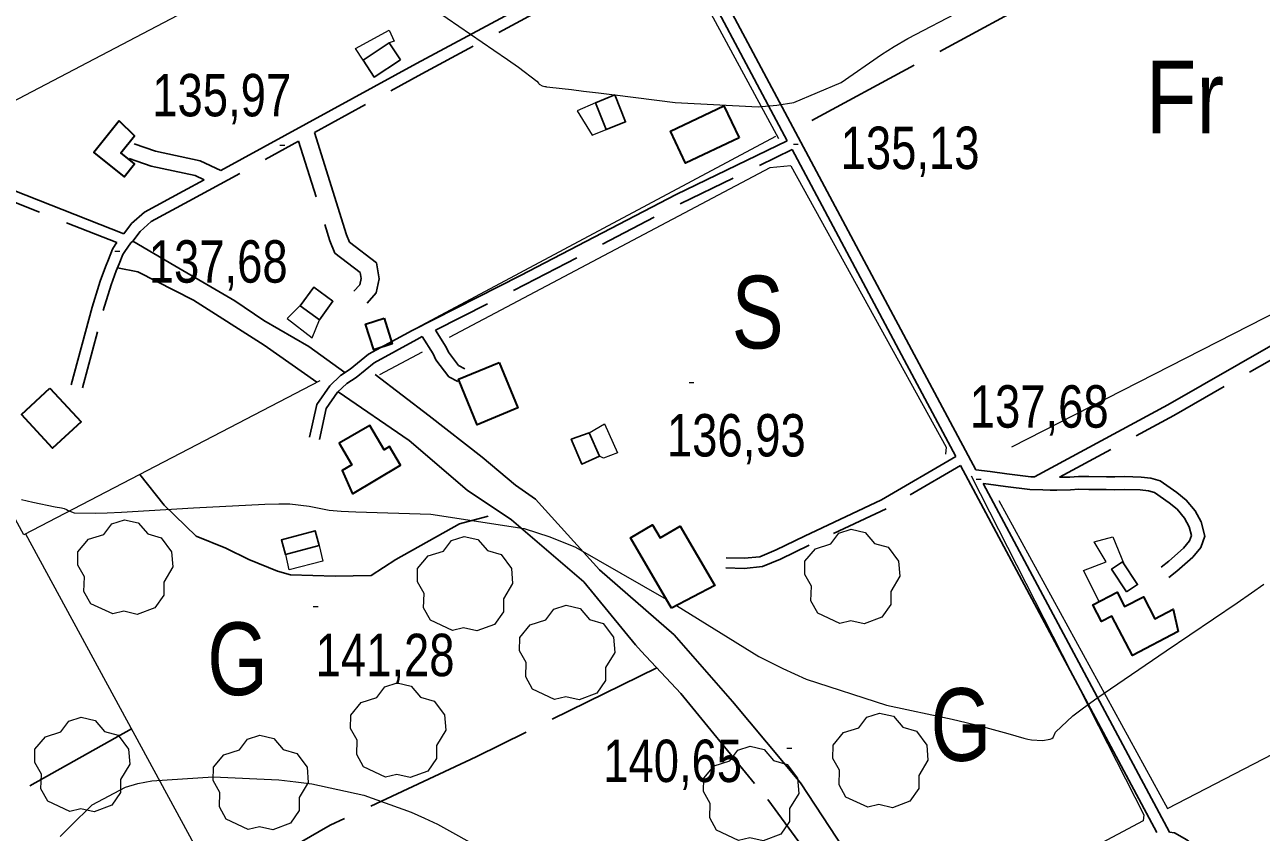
# Model space of a CAD drawing. Extents: x 487425 to 492029, y 4383576 to 4386788.
# Drawn here: x 488478.6 to 488733.5, y 4384211.2 to 4384377.8 of the extents above; entities that cross this region are included whole.
import ezdxf
from ezdxf.enums import TextEntityAlignment as Align

# ---------------------------------------------------------------- set-up
doc = ezdxf.new("R2010")
doc.units = 0
doc.header["$LTSCALE"] = 4
doc.linetypes.add('LONG_DASHED', pattern=[7.5, 6, -1.5])
doc.linetypes.add('MEDIUM_DASHED', pattern=[4.5, 3, -1.5])
for name, color, linetype, lineweight in [('21', 7, 'Continuous', 25), ('25', 7, 'LONG_DASHED', 25), ('29', 7, 'Continuous', 13), ('38', 7, 'Continuous', 25), ('47', 7, 'Continuous', 35), ('51', 7, 'Continuous', 13), ('7', 7, 'Continuous', 13), ('9', 7, 'Continuous', 13)]:
    doc.layers.add(name, color=color, linetype=linetype, lineweight=lineweight)
doc.layers.add('31', color=7, linetype='Continuous')

msp = doc.modelspace()

# ---------------------------------------------------------------- linework, layer by layer
at = {"layer": '21'}
for points in [[(488556.01, 4384370.57), (488550.58, 4384366.99), (488548.29, 4384370.5), (488553.7, 4384374.07)], [(488596.2, 4384361.71), (488598.42, 4384356.15), (488602.41, 4384357.75), (488600.18, 4384363.31)], [(488535.33, 4384319.79), (488539.3, 4384316.91), (488542.09, 4384320.76), (488538.12, 4384323.64)], [(488594.9, 4384293.6), (488597.02, 4384288.78), (488593.4, 4384287.17), (488591.21, 4384292.29)], [(488539.27, 4384270.38), (488532.29, 4384268.5), (488531.48, 4384271.52), (488538.46, 4384273.4)], [(488705.71, 4384260.83), (488702.62, 4384265.5), (488704.88, 4384266.99), (488707.97, 4384262.32)]]:
    msp.add_lwpolyline(points, close=True, dxfattribs=at)
at = {"layer": '25'}
msp.add_line((488793.82, 4384440.84), (488637.72, 4384356.35), dxfattribs=at)
for points in [[(488500.83, 4384333.16), (488509.47, 4384328.03), (488521.84, 4384320.84), (488527.87, 4384316.8), (488537.11, 4384311.44), (488544.55, 4384306.03)], [(488538.74, 4384304.04), (488527.89, 4384311.69), (488513.36, 4384320.94), (488501.88, 4384326.85), (488497.68, 4384327.62)], [(488550.77, 4384305.66), (488561.93, 4384297.13), (488572.86, 4384288.6), (488579.7, 4384282.82), (488583.87, 4384279.92)], [(488543.16, 4384302.07), (488557.82, 4384292), (488569.78, 4384281.81), (488578.87, 4384275.63), (488593.8, 4384262.86), (488604.46, 4384249.91), (488605.64, 4384248.54)], [(488502.29, 4384285.04), (488507.33, 4384278.69), (488513.93, 4384272.32), (488519.98, 4384269.85), (488524.76, 4384267.47), (488530.66, 4384265.07), (488533.35, 4384264.29), (488542.57, 4384264.04), (488550, 4384264.18), (488555.07, 4384267.5), (488568.2, 4384274.85), (488574.07, 4384276.43)], [(488583.87, 4384279.92), (488597.05, 4384265.37), (488612.43, 4384251.92), (488624.43, 4384238.2), (488638.49, 4384221.39), (488650.73, 4384202.79), (488655.29, 4384194.34), (488659.12, 4384188.52)], [(488605.64, 4384248.54), (488613.79, 4384239.82), (488631.78, 4384217.94), (488643.15, 4384202.43), (488647.89, 4384196.82), (488651.56, 4384189.95), (488654.21, 4384184.82)], [(488608.85, 4384245.11), (488571.63, 4384226.8), (488541.54, 4384212.66), (488518.5, 4384199.52)], [(488500.54, 4384232.57), (488391.47, 4384171.16), (488380.26, 4384174.51), (488371.03, 4384181.22), (488361.77, 4384197.9), (488349.22, 4384195.94), (488325.13, 4384182.64), (488337.28, 4384168.32), (488347.47, 4384167.38), (488352.97, 4384162.67), (488357.34, 4384157.74), (488366.14, 4384147.21), (488370.51, 4384135.61), (488372.62, 4384127.99)]]:
    msp.add_lwpolyline(points, dxfattribs=at)
at = {"layer": '29'}
for points in [[(488496.7, 4384256.24), (488492.16, 4384258.36), (488490.75, 4384260.9), (488490.85, 4384263.88), (488489.48, 4384266.29), (488489.52, 4384269.04), (488491.68, 4384271.64), (488494.87, 4384272.64), (488496.52, 4384274.83), (488499.09, 4384275.66), (488501.95, 4384275.01), (488503.9, 4384272.74), (488506.71, 4384271.92), (488508.84, 4384269.07), (488509.08, 4384265.94), (488507.2, 4384262.79), (488507.2, 4384260.11), (488505.38, 4384257.5), (488501.76, 4384256.16), (488498.99, 4384256.79)], [(488646.57, 4384254.31), (488642.03, 4384256.43), (488640.62, 4384258.97), (488640.72, 4384261.95), (488639.35, 4384264.36), (488639.39, 4384267.11), (488641.55, 4384269.71), (488644.74, 4384270.71), (488646.39, 4384272.9), (488648.96, 4384273.73), (488651.82, 4384273.08), (488653.77, 4384270.81), (488656.58, 4384269.99), (488658.71, 4384267.14), (488658.95, 4384264.01), (488657.07, 4384260.86), (488657.07, 4384258.18), (488655.25, 4384255.57), (488651.63, 4384254.23), (488648.86, 4384254.86)], [(488566.73, 4384252.82), (488562.19, 4384254.94), (488560.78, 4384257.48), (488560.88, 4384260.46), (488559.51, 4384262.87), (488559.55, 4384265.62), (488561.71, 4384268.22), (488564.9, 4384269.22), (488566.55, 4384271.41), (488569.12, 4384272.24), (488571.98, 4384271.59), (488573.93, 4384269.32), (488576.74, 4384268.5), (488578.87, 4384265.65), (488579.11, 4384262.52), (488577.23, 4384259.37), (488577.23, 4384256.69), (488575.41, 4384254.08), (488571.79, 4384252.74), (488569.02, 4384253.37)], [(488587.8, 4384238.62), (488583.26, 4384240.74), (488581.85, 4384243.28), (488581.95, 4384246.26), (488580.58, 4384248.67), (488580.62, 4384251.42), (488582.78, 4384254.02), (488585.97, 4384255.02), (488587.62, 4384257.21), (488590.19, 4384258.04), (488593.05, 4384257.39), (488595, 4384255.12), (488597.81, 4384254.3), (488599.94, 4384251.45), (488600.18, 4384248.32), (488598.3, 4384245.17), (488598.3, 4384242.49), (488596.48, 4384239.88), (488592.86, 4384238.54), (488590.09, 4384239.17)], [(488552.96, 4384222.59), (488548.42, 4384224.71), (488547.01, 4384227.25), (488547.11, 4384230.23), (488545.74, 4384232.64), (488545.78, 4384235.39), (488547.94, 4384237.99), (488551.13, 4384238.99), (488552.78, 4384241.18), (488555.35, 4384242.01), (488558.21, 4384241.36), (488560.16, 4384239.09), (488562.97, 4384238.27), (488565.1, 4384235.42), (488565.34, 4384232.29), (488563.46, 4384229.14), (488563.46, 4384226.46), (488561.64, 4384223.85), (488558.02, 4384222.51), (488555.25, 4384223.14)], [(488487.83, 4384215.53), (488483.29, 4384217.65), (488481.88, 4384220.19), (488481.98, 4384223.17), (488480.61, 4384225.58), (488480.65, 4384228.33), (488482.81, 4384230.93), (488486, 4384231.93), (488487.65, 4384234.12), (488490.22, 4384234.95), (488493.08, 4384234.3), (488495.03, 4384232.03), (488497.84, 4384231.21), (488499.97, 4384228.36), (488500.21, 4384225.23), (488498.33, 4384222.08), (488498.33, 4384219.4), (488496.51, 4384216.79), (488492.89, 4384215.45), (488490.12, 4384216.08)], [(488652.37, 4384216.36), (488647.83, 4384218.48), (488646.42, 4384221.02), (488646.52, 4384224), (488645.15, 4384226.41), (488645.19, 4384229.16), (488647.35, 4384231.76), (488650.54, 4384232.76), (488652.19, 4384234.95), (488654.76, 4384235.78), (488657.62, 4384235.13), (488659.57, 4384232.86), (488662.38, 4384232.04), (488664.51, 4384229.19), (488664.75, 4384226.06), (488662.87, 4384222.91), (488662.87, 4384220.23), (488661.05, 4384217.62), (488657.43, 4384216.28), (488654.66, 4384216.91)], [(488524.63, 4384211.81), (488520.09, 4384213.93), (488518.68, 4384216.47), (488518.78, 4384219.45), (488517.41, 4384221.86), (488517.45, 4384224.61), (488519.61, 4384227.21), (488522.8, 4384228.21), (488524.45, 4384230.4), (488527.02, 4384231.23), (488529.88, 4384230.58), (488531.83, 4384228.31), (488534.64, 4384227.49), (488536.77, 4384224.64), (488537.01, 4384221.51), (488535.13, 4384218.36), (488535.13, 4384215.68), (488533.31, 4384213.07), (488529.69, 4384211.73), (488526.92, 4384212.36)], [(488625.73, 4384209.54), (488621.19, 4384211.66), (488619.78, 4384214.2), (488619.88, 4384217.18), (488618.51, 4384219.59), (488618.55, 4384222.34), (488620.71, 4384224.94), (488623.9, 4384225.94), (488625.55, 4384228.13), (488628.12, 4384228.96), (488630.98, 4384228.31), (488632.93, 4384226.04), (488635.74, 4384225.22), (488637.87, 4384222.37), (488638.11, 4384219.24), (488636.23, 4384216.09), (488636.23, 4384213.41), (488634.41, 4384210.8), (488630.79, 4384209.46), (488628.02, 4384210.09)]]:
    msp.add_lwpolyline(points, close=True, dxfattribs=at)
at = {"layer": '38'}
for p, q in [((488613.25, 4384396.09), (488635.76, 4384353.85)), ((488711.95, 4384211.17), (488671.49, 4384286.88)), ((488676.15, 4384283.14), (488714.57, 4384211.25))]:
    msp.add_line(p, q, dxfattribs=at)
for points in [[(488519.01, 4384347.71), (488559.32, 4384369.76), (488612.14, 4384398.17)], [(488617.33, 4384393.43), (488661.37, 4384310.79), (488674.63, 4384285.97)], [(488333.23, 4384378.65), (488354.95, 4384375.25), (488370.53, 4384372.75), (488382.43, 4384370.81), (488393.48, 4384369.11), (488406.6, 4384366.03), (488419.6, 4384363.47), (488433.87, 4384358.79), (488453.92, 4384351.95), (488471.2, 4384345.59), (488498.98, 4384334.64)], [(488686.73, 4384284.53), (488714.2, 4384299.4), (488765.22, 4384328.58), (488796.3, 4384347.83), (488812.36, 4384355.82), (488817.16, 4384358.91), (488820.12, 4384359.63), (488823.57, 4384359.6), (488827.23, 4384359.48), (488829.65, 4384358.93), (488832.6, 4384356.83), (488836.52, 4384352.83), (488839.05, 4384349.44), (488845.41, 4384336.99), (488851.2, 4384326.36), (488853.28, 4384322.56), (488854.11, 4384317.67), (488854, 4384315.45), (488853.59, 4384312.85)], [(488538.27, 4384355.54), (488544.92, 4384334.42), (488545.52, 4384332.94), (488551.06, 4384328.66), (488551.59, 4384325.37), (488551.01, 4384322.46), (488549.12, 4384320.36)], [(488519.01, 4384347.71), (488514.71, 4384349.7), (488505.49, 4384351.7), (488501.11, 4384353.21)], [(488537.28, 4384292.68), (488538.77, 4384299.47), (488541.45, 4384303.32), (488543.63, 4384305.44), (488545.65, 4384306.73), (488549.4, 4384309.8), (488558.45, 4384314.72), (488580.79, 4384326.03), (488612.88, 4384342.77), (488635.76, 4384353.85)], [(488636.74, 4384352.02), (488659.3, 4384309.68), (488670.5, 4384288.72)], [(488498.98, 4384334.64), (488500.6, 4384336.77), (488503.25, 4384339.12), (488511.23, 4384343.45), (488515.54, 4384345.81)], [(488488.14, 4384303.48), (488492.46, 4384319.52), (488494.12, 4384324.88), (488495.22, 4384327.86), (488495.84, 4384329.35), (488496.65, 4384331.47), (488497.21, 4384332.37), (488497.54, 4384332.84)], [(488563.23, 4384314.81), (488565.42, 4384311.31), (488565.9, 4384310.25), (488568, 4384307.51), (488569.26, 4384306.83)], [(488670.5, 4384288.72), (488655.15, 4384279.77), (488639.34, 4384272.32), (488633.47, 4384269.46), (488630.12, 4384268.06), (488626.84, 4384267.73), (488623.13, 4384267.85)], [(488674.63, 4384285.97), (488677.6, 4384285.63), (488681.05, 4384285.15), (488685.97, 4384284.56), (488686.73, 4384284.53)], [(488691.88, 4384284.44), (488694.03, 4384284.47), (488695.76, 4384284.6), (488697.95, 4384284.58), (488701.55, 4384284.54), (488703.27, 4384284.52), (488705.3, 4384284.58), (488708.7, 4384284.46), (488710.7, 4384284.28), (488712.6, 4384283.71), (488716.08, 4384281.29), (488717.99, 4384279.74), (488719.82, 4384277.49), (488721.11, 4384275.22), (488721.86, 4384272.26), (488721.03, 4384269.98), (488719.36, 4384267.98), (488716.07, 4384265.06), (488714.39, 4384263.79)], [(488714.57, 4384211.25), (488715.56, 4384211.12), (488718.15, 4384209.63), (488721.24, 4384207.17), (488722.38, 4384205.69), (488724.65, 4384200.32), (488726.1, 4384197.63), (488728.13, 4384195.25), (488729.55, 4384194.38), (488732.42, 4384194.2), (488734.46, 4384194.18), (488756.07, 4384204.64), (488786.29, 4384218.28)]]:
    msp.add_lwpolyline(points, dxfattribs=at)
at = {"layer": '38', "linetype": 'MEDIUM_DASHED'}
for points in [[(488538.27, 4384355.54), (488560.45, 4384367.68), (488613.25, 4384396.09)], [(488329.99, 4384376.93), (488354.6, 4384373.09), (488370.18, 4384370.59), (488382.08, 4384368.65), (488393.06, 4384366.95), (488406.14, 4384363.89), (488419.04, 4384361.34), (488433.17, 4384356.71), (488453.19, 4384349.88), (488470.41, 4384343.54), (488497.54, 4384332.84)], [(488691.88, 4384284.44), (488715.43, 4384297.18), (488766.52, 4384326.4), (488797.53, 4384345.61), (488813.62, 4384353.61), (488818.17, 4384356.55), (488820.41, 4384357.09), (488823.52, 4384357.06), (488826.9, 4384356.95), (488828.59, 4384356.57), (488830.95, 4384354.89), (488834.59, 4384351.18), (488836.89, 4384348.09), (488843.16, 4384335.8), (488848.97, 4384325.15), (488850.85, 4384321.72), (488851.56, 4384317.52), (488851.47, 4384315.71), (488851.08, 4384313.25)], [(488490.43, 4384302.87), (488494.73, 4384318.86), (488496.36, 4384324.12), (488497.42, 4384326.99), (488498.04, 4384328.48), (488498.78, 4384330.42), (488499.17, 4384331.04), (488500.46, 4384332.8), (488500.84, 4384333.17), (488502.35, 4384335.16), (488504.61, 4384337.17), (488512.36, 4384341.37), (488535.01, 4384353.76)], [(488535.01, 4384353.76), (488541.48, 4384333.18), (488542.5, 4384330.66), (488547.69, 4384326.66), (488547.88, 4384325.44), (488547.62, 4384324.15), (488546.41, 4384322.8)], [(488563.23, 4384314.81), (488581.74, 4384324.18), (488613.81, 4384340.92), (488636.74, 4384352.02)], [(488515.54, 4384345.81), (488513.69, 4384346.66), (488504.63, 4384348.62), (488500.07, 4384350.2)], [(488539.31, 4384292.23), (488540.71, 4384298.62), (488543.04, 4384301.97), (488544.93, 4384303.8), (488546.87, 4384305.05), (488550.56, 4384308.06), (488559.41, 4384312.88), (488560.52, 4384313.45)], [(488560.52, 4384313.45), (488562.75, 4384309.88), (488563.28, 4384308.69), (488566, 4384305.15), (488567.83, 4384304.17)], [(488671.49, 4384286.88), (488656.12, 4384277.93), (488640.24, 4384270.44), (488634.33, 4384267.57), (488630.64, 4384266.01), (488626.9, 4384265.65), (488623.07, 4384265.77)], [(488676.15, 4384283.14), (488677.27, 4384283.01), (488680.71, 4384282.53), (488685.76, 4384281.92), (488688.43, 4384281.82), (488689.97, 4384281.8), (488691.35, 4384281.79), (488694.15, 4384281.83), (488695.84, 4384281.96), (488697.93, 4384281.94), (488701.52, 4384281.9), (488703.28, 4384281.88), (488705.29, 4384281.93), (488708.53, 4384281.82), (488710.19, 4384281.67), (488711.44, 4384281.3), (488714.49, 4384279.18), (488716.11, 4384277.86), (488717.63, 4384275.99), (488718.63, 4384274.22), (488719.1, 4384272.4), (488718.7, 4384271.32), (488717.45, 4384269.82), (488714.39, 4384267.1), (488712.8, 4384265.89)]]:
    msp.add_lwpolyline(points, dxfattribs=at)
at = {"layer": '47'}
for points in [[(488625.83, 4384354.47), (488614.79, 4384349.23), (488611.66, 4384355.83), (488622.7, 4384361.07)], [(488498.03, 4384357.95), (488492.78, 4384351.41), (488499.02, 4384346.38), (488501.18, 4384349.07), (488498.35, 4384351.34), (488501.18, 4384354.88)], [(488552.63, 4384317.26), (488554.33, 4384311.98), (488550.53, 4384310.76), (488548.83, 4384316.04)], [(488576.39, 4384308.14), (488580.23, 4384298.73), (488571.81, 4384295.29), (488567.97, 4384304.7)], [(488483.75, 4384302.82), (488490.17, 4384295.88), (488484.28, 4384290.43), (488477.86, 4384297.37)], [(488546.14, 4384281.03), (488556.04, 4384286.92), (488553.74, 4384290.77), (488552.62, 4384290.12), (488549.7, 4384295.14), (488543.41, 4384291.48), (488546.01, 4384287), (488543.99, 4384285.83)], [(488611.89, 4384257.47), (488603.43, 4384271.97), (488607.99, 4384274.64), (488609.57, 4384271.93), (488613.7, 4384274.34), (488620.83, 4384262.11)], [(488716.34, 4384252.61), (488706.91, 4384247.69), (488702.69, 4384255.76), (488700.54, 4384254.66), (488698.76, 4384258.13), (488703.79, 4384260.71), (488705.27, 4384257.8), (488709.19, 4384259.81), (488711.52, 4384255.26), (488715.34, 4384257.21)]]:
    msp.add_lwpolyline(points, close=True, dxfattribs=at)
at = {"layer": '51'}
for p, q in [((488595.83, 4384424.76), (488457.22, 4384351.96)), ((488613.8, 4384391.67), (488633.93, 4384354.3)), ((488633.33, 4384354.76), (488554.19, 4384312.42)), ((488551.75, 4384305.65), (488560.55, 4384310.31))]:
    msp.add_line(p, q, dxfattribs=at)
for points in [[(488679.37, 4384279.66), (488714.13, 4384216.1), (488828.91, 4384275.49), (488872.55, 4384299.9), (489025.56, 4384382.1)], [(488548.29, 4384370.5), (488546.74, 4384372.85), (488553.68, 4384376.67), (488554.71, 4384374.41), (488553.7, 4384374.07)], [(488682.04, 4384290.74), (488773.43, 4384337.41), (488783.18, 4384343.98), (488814.79, 4384359.82), (488833.14, 4384368.07)], [(488596.2, 4384361.71), (488592.43, 4384360.02), (488595.52, 4384355.04), (488598.42, 4384356.15)], [(488539.36, 4384304.36), (488478.38, 4384272.57), (488439.72, 4384343.61), (488450.87, 4384347.61)], [(488636.49, 4384348.65), (488632.13, 4384348.24), (488566.07, 4384313.24)], [(488636.49, 4384348.65), (488668.54, 4384290.66), (488668.37, 4384289.24)], [(488535.52, 4384320.05), (488532.68, 4384317.19), (488537.81, 4384313.23), (488539.3, 4384316.91)], [(488594.9, 4384293.6), (488598.07, 4384295.44), (488600.78, 4384289.48), (488597.84, 4384288.39), (488597.02, 4384288.78)], [(488673.65, 4384284.75), (488709.24, 4384214.8), (488709.15, 4384213.6), (488670.05, 4384192.74)], [(488478.71, 4384272.75), (488517.77, 4384200.85), (488536.8, 4384165.68), (488557.13, 4384127.72)], [(488539.27, 4384270.38), (488539.98, 4384267.14), (488533.06, 4384265.35), (488532.36, 4384268.53)], [(488700.04, 4384258.79), (488696.83, 4384265.21), (488701.5, 4384267.03), (488699, 4384271.11), (488702.84, 4384272.12), (488705.22, 4384266.48)]]:
    msp.add_lwpolyline(points, dxfattribs=at)
at = {"layer": '7'}
for p, q in [((488531.16, 4384352.91), (488532.16, 4384352.91)), ((488637.01, 4384353.14), (488638.01, 4384353.14)), ((488497.15, 4384331.09), (488498.15, 4384331.09)), ((488615.52, 4384304.02), (488616.52, 4384304.02)), ((488674.72, 4384284.06), (488675.72, 4384284.06)), ((488538.03, 4384257.78), (488539.03, 4384257.78)), ((488635.67, 4384228.54), (488636.67, 4384228.54))]:
    msp.add_line(p, q, dxfattribs=at)
at = {"layer": '9'}
for points in [[(488600.18, 4384363.3), (488612.65, 4384361.73), (488629.73, 4384360.87), (488633.61, 4384361.2), (488637.14, 4384361.77), (488646.85, 4384365.9), (488655.17, 4384371.68), (488657.82, 4384373.3), (488660.61, 4384374.93), (488671.97, 4384380.87), (488685.77, 4384389.07), (488690.12, 4384392.12), (488694.68, 4384395.51), (488713.07, 4384410.59), (488732.88, 4384426.98), (488738.35, 4384431.2)], [(488560.8, 4384382.47), (488575.27, 4384372.55), (488578.06, 4384370.6), (488580.32, 4384369.01), (488584.12, 4384366.15), (488584.52, 4384365.65), (488584.64, 4384365.54), (488584.76, 4384365.45), (488585.23, 4384365.21), (488585.78, 4384365.07), (488585.95, 4384365.04), (488586.13, 4384365.01), (488586.84, 4384364.94), (488591.26, 4384364.41), (488593.78, 4384364.1), (488596.86, 4384363.72), (488600.16, 4384363.3)], [(488477.92, 4384279.83), (488480.22, 4384279.3), (488484.8, 4384278.34), (488486.16, 4384278.14), (488486.43, 4384278.09), (488486.66, 4384278.03), (488487.14, 4384277.82), (488487.51, 4384277.58), (488487.67, 4384277.51), (488487.85, 4384277.43), (488488.75, 4384277.1), (488493.17, 4384277.04), (488495.58, 4384277.13), (488498.5, 4384277.26), (488513.34, 4384278.13), (488528.07, 4384278.89), (488530.92, 4384278.96), (488533.24, 4384278.97), (488537.19, 4384278.47), (488541.33, 4384277.67), (488543.77, 4384277.48), (488546.78, 4384277.31), (488562.3, 4384276.83), (488581.49, 4384273.87), (488586.8, 4384272.13), (488592.12, 4384270), (488610.82, 4384259.31)], [(488639.63, 4384242.78), (488656.22, 4384237.45), (488669.76, 4384234.53), (488672.66, 4384233.87), (488675.19, 4384233.27), (488681.24, 4384231.62), (488684.54, 4384230.63), (488685.34, 4384230.45), (488686.09, 4384230.3), (488688.38, 4384230.11), (488689.97, 4384230.41), (488690.29, 4384230.58), (488690.55, 4384230.79), (488691.03, 4384231.85), (488694.6, 4384235.21), (488696.81, 4384236.87), (488699.55, 4384238.85), (488713.84, 4384248.62), (488728.51, 4384258.54), (488731.49, 4384260.61), (488734, 4384262.38)], [(488612.94, 4384258.01), (488629.89, 4384247.45), (488634.81, 4384244.96), (488639.63, 4384242.78)], [(488485.88, 4384210.33), (488486.89, 4384211.39), (488487.97, 4384212.49), (488492.49, 4384216.84), (488499.34, 4384220.54), (488501.89, 4384221.24), (488504.74, 4384221.8), (488517.38, 4384222.64), (488530.97, 4384222.01), (488534.41, 4384221.65), (488537.71, 4384221.19), (488548.44, 4384218.84), (488558.24, 4384215.34), (488560.95, 4384214.15), (488563.66, 4384212.87), (488573.43, 4384207.47)]]:
    msp.add_lwpolyline(points, dxfattribs=at)

# ---------------------------------------------------------------- texts
at = {"layer": '31'}
for s, width, p in [('Fr', 0.85, (488717.74, 4384355.38)), ('S', 0.8, (488629.65, 4384311.01)), ('G', 0.8, (488522.43, 4384239.5)), ('G', 0.8, (488671.54, 4384225.94))]:
    msp.add_text(s, height=15, dxfattribs=dict(at, width=width)).set_placement(p, align=Align.CENTER)
at = {"layer": '7', "width": 0.8}
for s, p in [('135,97', (488504.85, 4384358.89)), ('135,13', (488646.76, 4384348.02)), ('137,68', (488504.13, 4384324.58)), ('137,68', (488673.38, 4384294.67)), ('136,93', (488610.94, 4384288.73)), ('141,28', (488538.53, 4384243.41)), ('140,65', (488597.81, 4384221.57))]:
    msp.add_text(s, height=8.75, dxfattribs=at).set_placement(p)

doc.saveas('drawing.dxf')
